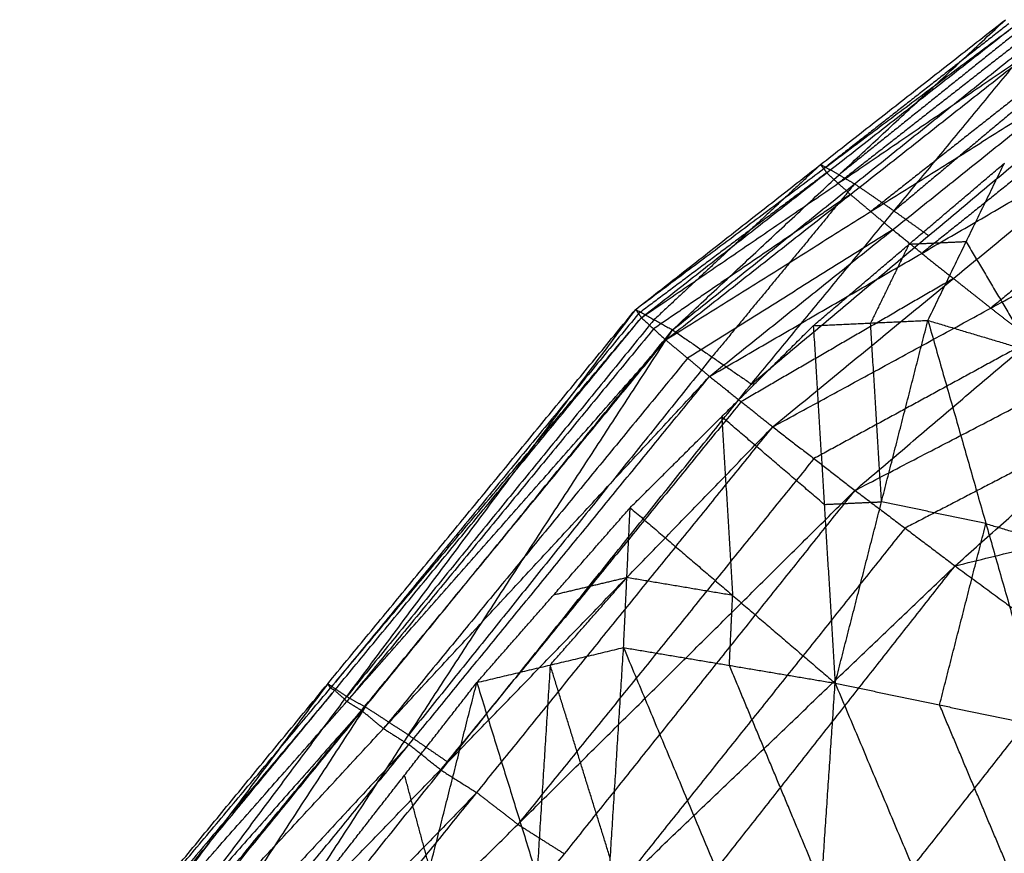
# Model space of a CAD drawing. Header units: millimetres. Extents: x -106 to 110, y -96 to 120.
# Tile 343 of 656: x -89.18 to -84.56, y 71.19 to 75.1. Entities that reach past the tile are written whole.
import ezdxf

# ---------------------------------------------------------------- set-up
doc = ezdxf.new("R2010")
doc.units = ezdxf.units.MM
doc.header["$MEASUREMENT"] = 0
doc.layers.add('Default', color=7, linetype='Continuous', true_color=0x000000)

msp = doc.modelspace()

# ---------------------------------------------------------------- linework, layer by layer
at = {"layer": 'Default'}
for points in [[(-86.292, 73.7438, 11.8081), (-85.4254, 74.423, 12.1057), (-84.5589, 75.1023, 12.4033)], [(-86.1193, 73.6476, 11.2086), (-85.3391, 74.3749, 11.8059), (-84.5589, 75.1023, 12.4033)], [(-84.5439, 75.0831, 12.5459), (-84.9772, 74.7435, 12.3971), (-85.4105, 74.4039, 12.2483)], [(-86.292, 73.7438, 11.8081), (-85.4105, 74.4039, 12.2483), (-84.529, 75.064, 12.6885)], [(-86.2652, 73.7047, 12.1777), (-85.3971, 74.3843, 12.4331), (-84.529, 75.064, 12.6885)], [(-84.486, 75.0597, 12.1606), (-84.9125, 74.7173, 11.9833), (-85.3391, 74.3749, 11.8059)], [(-86.1193, 73.6476, 11.2086), (-85.2662, 74.3324, 11.5633), (-84.413, 75.0171, 11.918)], [(-85.7498, 73.3938, 10.8044), (-85.0814, 74.2054, 11.3612), (-84.413, 75.0171, 11.918)], [(-84.4746, 75.0146, 12.8356), (-84.9087, 74.6748, 12.7079), (-85.3427, 74.3349, 12.5802)], [(-86.2652, 73.7047, 12.1777), (-85.3427, 74.3349, 12.5802), (-84.4202, 74.9652, 12.9827)], [(-86.1511, 73.6003, 12.5697), (-85.2857, 74.2828, 12.7762), (-84.4202, 74.9652, 12.9827)], [(-84.2507, 74.9012, 11.7407), (-84.666, 74.5533, 11.5509), (-85.0814, 74.2054, 11.3612)], [(-84.3249, 74.8849, 13.1239), (-84.7576, 74.5437, 13.0207), (-85.1903, 74.2025, 12.9174)], [(-86.1511, 73.6003, 12.5697), (-85.1903, 74.2025, 12.9174), (-84.2296, 74.8047, 13.2651)], [(-85.9459, 73.4294, 12.9576), (-85.0878, 74.117, 13.1114), (-84.2296, 74.8047, 13.2651)], [(-85.7498, 73.3938, 10.8044), (-84.919, 74.0896, 11.1839), (-84.0883, 74.7854, 11.5634)], [(-84.0934, 74.6943, 13.3889), (-84.5225, 74.3505, 13.312), (-84.9516, 74.0066, 13.2351)], [(-85.9459, 73.4294, 12.9576), (-84.9516, 74.0066, 13.2351), (-83.9572, 74.5839, 13.5126)], [(-85.6494, 73.1931, 13.3111), (-84.8033, 73.8885, 13.4119), (-83.9572, 74.5839, 13.5126)], [(-85.4596, 73.6674, 10.916), (-85.0119, 74.0483, 11.1162), (-84.5643, 74.4293, 11.3164)], [(-84.9226, 73.6921, 10.7823), (-84.7434, 74.0607, 11.0494), (-84.5643, 74.4293, 11.3164)], [(-83.7817, 74.4451, 13.6073), (-84.2048, 74.0974, 13.5569), (-84.6278, 73.7497, 13.5066)], [(-85.3971, 74.3843, 12.4331), (-85.8378, 74.0543, 12.213), (-86.2786, 73.7242, 11.9929)], [(-85.4254, 74.423, 12.1057), (-85.8155, 74.0593, 11.807), (-86.2056, 73.6957, 11.5084)], [(-85.3391, 74.3749, 11.8059), (-85.3823, 74.399, 11.9558), (-85.4254, 74.423, 12.1057)], [(-85.4105, 74.4039, 12.2483), (-85.418, 74.4134, 12.177), (-85.4254, 74.423, 12.1057)], [(-85.4105, 74.4039, 12.2483), (-85.4038, 74.3941, 12.3407), (-85.3971, 74.3843, 12.4331)], [(-85.3427, 74.3349, 12.5802), (-85.3699, 74.3596, 12.5066), (-85.3971, 74.3843, 12.4331)], [(-85.3391, 74.3749, 11.8059), (-85.3026, 74.3536, 11.6846), (-85.2662, 74.3324, 11.5633)], [(-85.2662, 74.3324, 11.5633), (-85.6003, 73.9265, 11.2849), (-85.9345, 73.5207, 11.0065)], [(-85.6494, 73.1931, 13.3111), (-84.6278, 73.7497, 13.5066), (-83.6062, 74.3063, 13.702)], [(-85.3427, 74.3349, 12.5802), (-85.3142, 74.3089, 12.6782), (-85.2857, 74.2828, 12.7762)], [(-85.0814, 74.2054, 11.3612), (-85.1738, 74.2689, 11.4622), (-85.2662, 74.3324, 11.5633)], [(-85.2641, 72.8952, 13.5995), (-84.4352, 73.6008, 13.6508), (-83.6062, 74.3063, 13.702)], [(-85.2857, 74.2828, 12.7762), (-85.7469, 73.9676, 12.5749), (-86.2081, 73.6525, 12.3737)], [(-85.1903, 74.2025, 12.9174), (-85.238, 74.2426, 12.8468), (-85.2857, 74.2828, 12.7762)], [(-85.1903, 74.2025, 12.9174), (-85.139, 74.1598, 13.0144), (-85.0878, 74.117, 13.1114)], [(-85.0814, 74.2054, 11.3612), (-85.0002, 74.1475, 11.2726), (-84.919, 74.0896, 11.1839)], [(-85.0878, 74.117, 13.1114), (-85.5681, 73.8159, 12.9375), (-86.0485, 73.5149, 12.7637)], [(-84.9516, 74.0066, 13.2351), (-85.0197, 74.0618, 13.1732), (-85.0878, 74.117, 13.1114)], [(-84.7434, 74.0607, 11.0494), (-84.8777, 74.0545, 11.0828), (-85.0119, 74.0483, 11.1162)], [(-84.7434, 74.0607, 11.0494), (-84.591, 73.8039, 10.7988), (-84.4385, 73.5472, 10.5482)], [(-85.0119, 74.0483, 11.1162), (-85.1015, 73.864, 10.9827), (-85.1911, 73.6797, 10.8491)], [(-85.2641, 72.8952, 13.5995), (-84.223, 73.4361, 13.7058), (-83.1819, 73.977, 13.812)], [(-84.9516, 74.0066, 13.2351), (-84.8774, 73.9476, 13.3235), (-84.8033, 73.8885, 13.4119)], [(-84.7956, 72.5412, 13.7942), (-83.9888, 73.2591, 13.8031), (-83.1819, 73.977, 13.812)], [(-84.8033, 73.8885, 13.4119), (-85.3005, 73.5999, 13.2731), (-85.7977, 73.3112, 13.1344)], [(-84.6278, 73.7497, 13.5066), (-84.7155, 73.8191, 13.4592), (-84.8033, 73.8885, 13.4119)], [(-89.1788, 70.2326, 11.3774), (-87.7354, 71.9882, 11.5928), (-86.292, 73.7438, 11.8081)], [(-88.9999, 70.1124, 10.7005), (-87.6459, 71.9281, 11.2543), (-86.292, 73.7438, 11.8081)], [(-86.292, 73.7438, 11.8081), (-86.2786, 73.7242, 11.9929), (-86.2652, 73.7047, 12.1777)], [(-86.292, 73.7438, 11.8081), (-86.2056, 73.6957, 11.5084), (-86.1193, 73.6476, 11.2086)], [(-84.6278, 73.7497, 13.5066), (-84.5315, 73.6752, 13.5787), (-84.4352, 73.6008, 13.6508)], [(-89.1788, 70.2326, 11.3774), (-87.722, 71.9687, 11.7775), (-86.2652, 73.7047, 12.1777)], [(-89.1398, 70.2108, 11.8052), (-87.7025, 71.9578, 11.9914), (-86.2652, 73.7047, 12.1777)], [(-86.2786, 73.7242, 11.9929), (-87.0003, 72.8465, 11.8852), (-87.722, 71.9687, 11.7775)], [(-86.2056, 73.6957, 11.5084), (-86.9258, 72.8119, 11.3813), (-87.6459, 71.9281, 11.2543)], [(-86.2652, 73.7047, 12.1777), (-86.2081, 73.6525, 12.3737), (-86.1511, 73.6003, 12.5697)], [(-85.4596, 73.6674, 10.916), (-85.1911, 73.6797, 10.8491), (-84.9226, 73.6921, 10.7823)], [(-85.3572, 71.9912, 9.8291), (-85.1399, 72.8416, 10.3057), (-84.9226, 73.6921, 10.7823)], [(-84.9226, 73.6921, 10.7823), (-84.6507, 72.7394, 10.0953), (-84.3789, 71.7868, 9.4082)], [(-84.9226, 73.6921, 10.7823), (-84.4385, 73.5472, 10.5482), (-83.9544, 73.4023, 10.3141)], [(-88.9999, 70.1124, 10.7005), (-87.5596, 71.88, 10.9545), (-86.1193, 73.6476, 11.2086)], [(-88.5941, 69.848, 10.265), (-87.3567, 71.7478, 10.7368), (-86.1193, 73.6476, 11.2086)], [(-86.2081, 73.6525, 12.3737), (-86.9268, 72.7791, 12.2806), (-87.6455, 71.9056, 12.1875)], [(-86.3181, 72.8138, 10.6155), (-85.8889, 73.2406, 10.7657), (-85.4596, 73.6674, 10.916)], [(-86.1193, 73.6476, 11.2086), (-85.9345, 73.5207, 11.0065), (-85.7498, 73.3938, 10.8044)], [(-85.4596, 73.6674, 10.916), (-85.4084, 72.8293, 10.3725), (-85.3572, 71.9912, 9.8291)], [(-85.1399, 72.8416, 10.3057), (-85.1655, 73.2607, 10.5774), (-85.1911, 73.6797, 10.8491)], [(-89.1398, 70.2108, 11.8052), (-87.6455, 71.9056, 12.1875), (-86.1511, 73.6003, 12.5697)], [(-89.0027, 70.1264, 12.2656), (-87.5769, 71.8634, 12.4177), (-86.1511, 73.6003, 12.5697)], [(-86.1511, 73.6003, 12.5697), (-86.0485, 73.5149, 12.7637), (-85.9459, 73.4294, 12.9576)], [(-84.4352, 73.6008, 13.6508), (-84.9459, 73.3225, 13.553), (-85.4567, 73.0442, 13.4553)], [(-86.0485, 73.5149, 12.7637), (-86.7614, 72.6464, 12.6876), (-87.4743, 71.7779, 12.6116)], [(-85.9345, 73.5207, 11.0065), (-86.6456, 72.6342, 10.8716), (-87.3567, 71.7478, 10.7368)], [(-89.0027, 70.1264, 12.2656), (-87.4743, 71.7779, 12.6116), (-85.9459, 73.4294, 12.9576)], [(-88.764, 69.9769, 12.7277), (-87.355, 71.7031, 12.8426), (-85.9459, 73.4294, 12.9576)], [(-85.9459, 73.4294, 12.9576), (-85.7977, 73.3112, 13.1344), (-85.6494, 73.1931, 13.3111)], [(-88.5941, 69.848, 10.265), (-87.1719, 71.6209, 10.5347), (-85.7498, 73.3938, 10.8044)], [(-85.7977, 73.3112, 13.1344), (-86.5022, 72.4481, 13.0769), (-87.2067, 71.585, 13.0194)], [(-85.8889, 73.2406, 10.7657), (-85.8632, 72.8215, 10.494), (-85.8376, 72.4025, 10.2223)], [(-85.4084, 72.8293, 10.3725), (-85.6486, 73.0349, 10.5691), (-85.8889, 73.2406, 10.7657)], [(-83.9888, 73.2591, 13.8031), (-84.5093, 72.9887, 13.75), (-85.0299, 72.7182, 13.6969)], [(-88.764, 69.9769, 12.7277), (-87.2067, 71.585, 13.0194), (-85.6494, 73.1931, 13.3111)], [(-88.4243, 69.7627, 13.1562), (-87.0368, 71.4779, 13.2337), (-85.6494, 73.1931, 13.3111)], [(-85.6494, 73.1931, 13.3111), (-85.4567, 73.0442, 13.4553), (-85.2641, 72.8952, 13.5995)], [(-84.7956, 72.5412, 13.7942), (-83.4701, 72.8656, 13.7634), (-82.1446, 73.1899, 13.7325)], [(-85.4567, 73.0442, 13.4553), (-86.1505, 72.1866, 13.4166), (-86.8442, 71.329, 13.3779)], [(-88.4243, 69.7627, 13.1562), (-86.8442, 71.329, 13.3779), (-85.2641, 72.8952, 13.5995)], [(-87.9875, 69.486, 13.5151), (-86.6258, 71.1906, 13.5573), (-85.2641, 72.8952, 13.5995)], [(-85.2641, 72.8952, 13.5995), (-85.0299, 72.7182, 13.6969), (-84.7956, 72.5412, 13.7942)], [(-85.4084, 72.8293, 10.3725), (-85.2742, 72.8355, 10.3391), (-85.1399, 72.8416, 10.3057)], [(-84.6507, 72.7394, 10.0953), (-84.8953, 72.7905, 10.2005), (-85.1399, 72.8416, 10.3057)], [(-87.0365, 71.9941, 10.4331), (-86.6773, 72.404, 10.5243), (-86.3181, 72.8138, 10.6155)], [(-86.3488, 72.1581, 10.2605), (-86.3334, 72.4859, 10.438), (-86.3181, 72.8138, 10.6155)], [(-86.3181, 72.8138, 10.6155), (-85.8376, 72.4025, 10.2223), (-85.3572, 71.9912, 9.8291)], [(-84.868, 71.889, 9.6186), (-84.7594, 72.3142, 9.8569), (-84.6507, 72.7394, 10.0953)], [(-84.6507, 72.7394, 10.0953), (-84.4087, 72.667, 9.9782), (-84.1666, 72.5945, 9.8611)], [(-85.0299, 72.7182, 13.6969), (-85.7107, 71.8659, 13.6758), (-86.3916, 71.0136, 13.6547)], [(-87.9875, 69.486, 13.5151), (-86.3916, 71.0136, 13.6547), (-84.7956, 72.5412, 13.7942)], [(-87.4605, 69.1512, 13.7706), (-86.128, 70.8462, 13.7824), (-84.7956, 72.5412, 13.7942)], [(-84.7956, 72.5412, 13.7942), (-84.2185, 72.1172, 13.8061), (-83.6413, 71.6931, 13.8179)], [(-86.6927, 72.0761, 10.3468), (-86.5131, 72.281, 10.3924), (-86.3334, 72.4859, 10.438)], [(-86.3334, 72.4859, 10.438), (-86.5054, 72.445, 10.4811), (-86.6773, 72.404, 10.5243)], [(-85.8376, 72.4025, 10.2223), (-86.0855, 72.4442, 10.3301), (-86.3334, 72.4859, 10.438)], [(-85.853, 72.0747, 10.0448), (-85.8453, 72.2386, 10.1335), (-85.8376, 72.4025, 10.2223)], [(-87.0365, 71.9941, 10.4331), (-86.6927, 72.0761, 10.3468), (-86.3488, 72.1581, 10.2605)], [(-86.4737, 70.1807, 9.5038), (-86.4112, 71.1694, 9.8822), (-86.3488, 72.1581, 10.2605)], [(-86.3488, 72.1581, 10.2605), (-85.9173, 71.1242, 9.6829), (-85.4858, 70.0903, 9.1053)], [(-86.3488, 72.1581, 10.2605), (-85.853, 72.0747, 10.0448), (-85.3572, 71.9912, 9.8291)], [(-86.6927, 72.0761, 10.3468), (-86.7239, 71.5818, 10.1576), (-86.7551, 71.0874, 9.9685)], [(-86.4112, 71.1694, 9.8822), (-86.552, 71.6228, 10.1145), (-86.6927, 72.0761, 10.3468)], [(-84.2185, 72.1172, 13.8061), (-84.8847, 71.2697, 13.8002), (-85.5509, 70.4222, 13.7943)], [(-85.4215, 71.0407, 9.4672), (-85.6373, 71.5577, 9.756), (-85.853, 72.0747, 10.0448)], [(-87.7354, 71.9882, 11.5928), (-88.4124, 71.0804, 11.3158), (-89.0894, 70.1725, 11.0389)], [(-87.6459, 71.9281, 11.2543), (-87.6907, 71.9582, 11.4235), (-87.7354, 71.9882, 11.5928)], [(-87.722, 71.9687, 11.7775), (-87.7287, 71.9784, 11.6851), (-87.7354, 71.9882, 11.5928)], [(-87.7136, 71.1256, 10.3215), (-87.375, 71.5599, 10.3773), (-87.0365, 71.9941, 10.4331)], [(-87.4781, 70.2511, 9.9219), (-87.2573, 71.1226, 10.1775), (-87.0365, 71.9941, 10.4331)], [(-87.0365, 71.9941, 10.4331), (-86.7551, 71.0874, 9.9685), (-86.4737, 70.1807, 9.5038)], [(-85.4858, 70.0903, 9.1053), (-85.4215, 71.0407, 9.4672), (-85.3572, 71.9912, 9.8291)], [(-85.3572, 71.9912, 9.8291), (-84.9335, 70.9841, 9.277), (-84.5098, 69.977, 8.7249)], [(-85.3572, 71.9912, 9.8291), (-84.868, 71.889, 9.6186), (-84.3789, 71.7868, 9.4082)], [(-87.7025, 71.9578, 11.9914), (-88.4309, 71.0897, 11.7914), (-89.1593, 70.2217, 11.5913)], [(-87.722, 71.9687, 11.7775), (-87.7122, 71.9632, 11.8845), (-87.7025, 71.9578, 11.9914)], [(-87.6455, 71.9056, 12.1875), (-87.674, 71.9317, 12.0895), (-87.7025, 71.9578, 11.9914)], [(-87.6459, 71.9281, 11.2543), (-87.6028, 71.9041, 11.1044), (-87.5596, 71.88, 10.9545)], [(-87.6455, 71.9056, 12.1875), (-87.6112, 71.8845, 12.3026), (-87.5769, 71.8634, 12.4177)], [(-87.5769, 71.8634, 12.4177), (-88.3241, 71.016, 12.2265), (-89.0713, 70.1686, 12.0354)], [(-87.5596, 71.88, 10.9545), (-88.1783, 70.9301, 10.7186), (-88.797, 69.9802, 10.4827)], [(-87.4743, 71.7779, 12.6116), (-87.5256, 71.8206, 12.5146), (-87.5769, 71.8634, 12.4177)], [(-87.3567, 71.7478, 10.7368), (-87.4581, 71.8139, 10.8456), (-87.5596, 71.88, 10.9545)], [(-84.4443, 70.8819, 9.0666), (-84.6562, 71.3854, 9.3426), (-84.868, 71.889, 9.6186)], [(-87.4743, 71.7779, 12.6116), (-87.4147, 71.7405, 12.7271), (-87.355, 71.7031, 12.8426)], [(-87.3567, 71.7478, 10.7368), (-87.2643, 71.6843, 10.6357), (-87.1719, 71.6209, 10.5347)], [(-87.355, 71.7031, 12.8426), (-88.1192, 70.8774, 12.6696), (-88.8834, 70.0516, 12.4967)], [(-87.4605, 69.1512, 13.7706), (-85.5509, 70.4222, 13.7943), (-83.6413, 71.6931, 13.8179)], [(-87.2067, 71.585, 13.0194), (-87.2808, 71.6441, 12.931), (-87.355, 71.7031, 12.8426)], [(-86.1742, 68.3315, 13.8701), (-84.9078, 70.0123, 13.844), (-83.6413, 71.6931, 13.8179)], [(-86.1742, 68.3315, 13.8701), (-84.9078, 70.0123, 13.844), (-83.6413, 71.6931, 13.8179)], [(-87.2067, 71.585, 13.0194), (-87.1218, 71.5314, 13.1265), (-87.0368, 71.4779, 13.2337)], [(-87.2573, 71.1226, 10.1775), (-87.3162, 71.3413, 10.2774), (-87.375, 71.5599, 10.3773)], [(-87.0368, 71.4779, 13.2337), (-87.8155, 70.6738, 13.0878), (-88.5942, 69.8698, 12.942)], [(-86.8442, 71.329, 13.3779), (-86.9405, 71.4034, 13.3058), (-87.0368, 71.4779, 13.2337)], [(-86.8442, 71.329, 13.3779), (-86.735, 71.2598, 13.4676), (-86.6258, 71.1906, 13.5573)]]:
    msp.add_open_spline(points, degree=2, dxfattribs=at)

doc.saveas('drawing.dxf')
